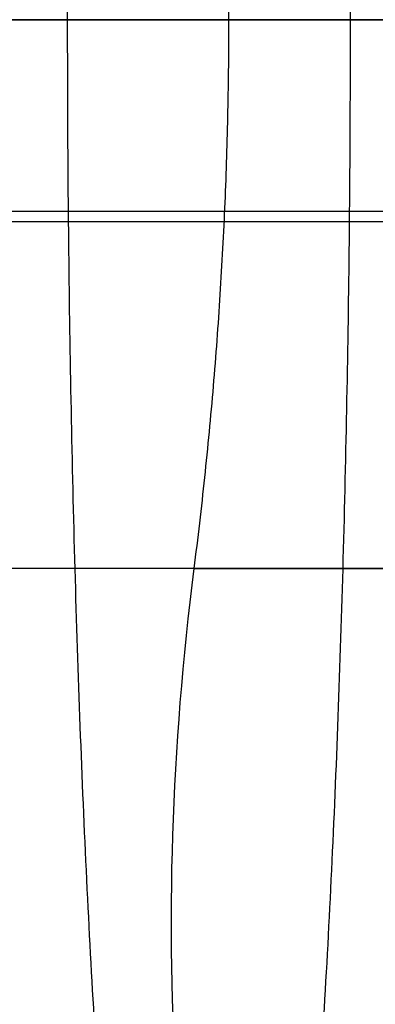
# Model space of a CAD drawing. Header units: millimetres. Extents: x -3796 to -2903, y 325 to 354.
# Tile 603 of 656: x -2973.753 to -2973.462, y 338.925 to 339.733. Entities that reach past the tile are written whole.
import ezdxf

# ---------------------------------------------------------------- set-up
doc = ezdxf.new("R2010")
doc.units = ezdxf.units.MM
doc.layers.add('CABLE', color=7, linetype='Continuous')
doc.layers.add('METAL NEGRO', color=7, linetype='Continuous')

msp = doc.modelspace()

# ---------------------------------------------------------------- linework, layer by layer
at = {"layer": 'CABLE'}
for points, weights, knots in [([(-2973.713843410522, 339.7329155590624, 1877.999317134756), (-2973.71384341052, 341.1329155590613, 1877.999317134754), (-2973.598026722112, 341.1329155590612, 1876.604115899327), (-2973.48221003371, 341.1329155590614, 1875.208914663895), (-2973.482210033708, 339.7329155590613, 1875.208914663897)], [0.999999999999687, 0.7071067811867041, 1, 0.707106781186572, 0.9999999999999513], [4.398229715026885, 4.398229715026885, 4.398229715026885, 6.59734457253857, 6.59734457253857, 8.796459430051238, 8.796459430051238, 8.796459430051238]), ([(-2973.482210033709, 339.7329155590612, 1875.208914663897), (-2973.48221003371, 338.3329155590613, 1875.208914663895), (-2973.598026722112, 338.3329155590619, 1876.604115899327), (-2973.71384341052, 338.3329155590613, 1877.999317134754), (-2973.71384341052, 339.7329155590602, 1877.999317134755)], [0.9999999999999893, 0.7071067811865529, 1, 0.7071067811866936, 0.9999999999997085], [3.893269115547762e-14, 3.893269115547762e-14, 3.893269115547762e-14, 2.19911485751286, 2.19911485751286, 4.398229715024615, 4.398229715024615, 4.398229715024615])]:
    msp.add_rational_spline(points, weights, degree=2, knots=knots, dxfattribs=at)
for points, knots in [([(-2943.79888206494, 339.732915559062, 2947.25792450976), (-2943.88355925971, 339.732915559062, 2939.36963142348), (-2943.97187105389, 339.732915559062, 2931.48147927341), (-2944.06357292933, 339.732915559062, 2923.59330831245), (-2944.15853763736, 339.732915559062, 2915.42446935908), (-2944.25713796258, 339.732915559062, 2907.25561023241), (-2944.35913187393, 339.732915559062, 2899.08675629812), (-2944.46201939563, 339.732915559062, 2890.84633169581), (-2944.56836022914, 339.732915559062, 2882.60591237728), (-2944.67792559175, 339.732915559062, 2874.36599132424), (-2944.78831982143, 339.732915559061, 2866.06373488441), (-2944.90198755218, 339.732915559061, 2857.7619842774), (-2945.01874410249, 339.732915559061, 2849.4594722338), (-2945.13624746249, 339.732915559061, 2841.10385484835), (-2945.25687928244, 339.732915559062, 2832.74746625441), (-2945.38043000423, 339.732915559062, 2824.39195815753), (-2945.50462945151, 339.732915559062, 2815.99257794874), (-2945.63177853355, 339.732915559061, 2807.59408750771), (-2945.7617268, 339.732915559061, 2799.1951465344), (-2945.8922109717, 339.732915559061, 2790.76156841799), (-2946.02551746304, 339.732915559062, 2782.32753604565), (-2946.16147976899, 339.732915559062, 2773.89375179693), (-2946.29785162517, 339.732915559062, 2765.43456301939), (-2946.43689531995, 339.732915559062, 2756.97562386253), (-2946.57847224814, 339.732915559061, 2748.51665246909), (-2946.72031981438, 339.732915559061, 2740.04151092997), (-2946.86471030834, 339.732915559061, 2731.56633703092), (-2947.01150581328, 339.732915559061, 2723.09150451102), (-2947.15842145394, 339.732915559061, 2714.60973628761), (-2947.30774604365, 339.732915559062, 2706.12831000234), (-2947.45938179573, 339.732915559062, 2697.64598485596), (-2947.6109764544, 339.732915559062, 2689.16595842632), (-2947.76488102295, 339.732915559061, 2680.68503362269), (-2947.92094890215, 339.732915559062, 2672.20520048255), (-2948.07680450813, 339.732915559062, 2663.7369010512), (-2948.23481754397, 339.732915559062, 2655.26969031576), (-2948.39490468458, 339.732915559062, 2646.80252972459), (-2948.55459920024, 339.732915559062, 2638.35613543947), (-2948.71635765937, 339.732915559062, 2629.90979105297), (-2948.88010532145, 339.732915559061, 2621.46258925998), (-2949.04327136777, 339.732915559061, 2613.04539110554), (-2949.20841251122, 339.732915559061, 2604.62734162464), (-2949.37540911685, 339.732915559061, 2596.21019451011), (-2949.5416272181, 339.732915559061, 2587.83228643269), (-2949.70968352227, 339.732915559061, 2579.45527232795), (-2949.87952170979, 339.732915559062, 2571.07795985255), (-2950.21606277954, 339.732915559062, 2554.47798464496), (-2950.55960041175, 339.732915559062, 2537.87683788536), (-2950.9095413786, 339.732915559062, 2521.27638488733), (-2951.25383752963, 339.732915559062, 2504.94370991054), (-2951.60433210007, 339.732915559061, 2488.61170649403), (-2951.96056791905, 339.732915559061, 2472.27975890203), (-2952.30935154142, 339.732915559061, 2456.28946388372), (-2952.66363871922, 339.732915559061, 2440.29922237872), (-2953.02302623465, 339.732915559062, 2424.30896610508), (-2953.71212217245, 339.732915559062, 2393.64896772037), (-2954.419969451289, 339.732915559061, 2362.98891503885), (-2955.14390503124, 339.732915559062, 2332.32991062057), (-2955.486793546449, 339.732915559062, 2317.80842446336), (-2955.83329130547, 339.732915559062, 2303.28717347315), (-2956.183124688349, 339.732915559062, 2288.76575811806), (-2956.517607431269, 339.732915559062, 2274.8815404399), (-2956.85513948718, 339.732915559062, 2260.997172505), (-2957.19543627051, 339.732915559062, 2247.11300687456), (-2957.51830446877, 339.732915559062, 2233.93993042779), (-2957.84366145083, 339.732915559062, 2220.76703609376), (-2958.171221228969, 339.732915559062, 2207.59436573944), (-2958.32779622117, 339.7329155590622, 2201.29777227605), (-2958.48487452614, 339.732915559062, 2195.00122998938), (-2958.642418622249, 339.732915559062, 2188.70466046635), (-2958.79482158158, 339.732915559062, 2182.6135669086), (-2958.94766042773, 339.732915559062, 2176.52244786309), (-2959.10089595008, 339.732915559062, 2170.4312424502), (-2959.248729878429, 339.732915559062, 2164.5547536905), (-2959.396933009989, 339.732915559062, 2158.67818454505), (-2959.54545730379, 339.732915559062, 2152.80173267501), (-2959.68832132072, 339.732915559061, 2147.14923302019), (-2959.83148248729, 339.732915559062, 2141.49684187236), (-2959.974899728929, 339.732915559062, 2135.84399166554), (-2960.11384000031, 339.732915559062, 2130.3676031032), (-2960.253020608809, 339.732915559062, 2124.89078369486), (-2960.392369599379, 339.732915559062, 2119.41510830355), (-2960.528315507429, 339.732915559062, 2114.0731559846), (-2960.66442167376, 339.732915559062, 2108.73229248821), (-2960.800778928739, 339.732915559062, 2103.39038312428), (-2960.93083061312, 339.732915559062, 2098.29549975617), (-2961.061110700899, 339.732915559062, 2093.19966501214), (-2961.19161142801, 339.732915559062, 2088.10425869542), (-2961.31593656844, 339.732915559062, 2083.24997841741), (-2961.44046196, 339.732915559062, 2078.39608697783), (-2961.565228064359, 339.732915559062, 2073.54224950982), (-2961.6839489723, 339.732915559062, 2068.92359130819), (-2961.802887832, 339.732915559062, 2064.30498197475), (-2961.92208890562, 339.732915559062, 2059.68599698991), (-2962.03537324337, 339.732915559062, 2055.29628270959), (-2962.148894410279, 339.7329155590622, 2050.90622914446), (-2962.262668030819, 339.7329155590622, 2046.516605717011), (-2962.37065293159, 339.7329155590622, 2042.350323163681), (-2962.47886525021, 339.732915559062, 2038.18442809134), (-2962.587359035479, 339.732915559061, 2034.01829318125), (-2962.690191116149, 339.732915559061, 2030.06956634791), (-2962.79327605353, 339.732915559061, 2026.12062405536), (-2962.89664630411, 339.732915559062, 2022.17176914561), (-2962.99448032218, 339.732915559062, 2018.43440428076), (-2963.09256991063, 339.732915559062, 2014.69711768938), (-2963.190958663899, 339.732915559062, 2010.95988546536), (-2963.28393577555, 339.732915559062, 2007.42821089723), (-2963.37718004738, 339.732915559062, 2003.89658488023), (-2963.47074067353, 339.732915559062, 2000.36488581), (-2963.559012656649, 339.732915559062, 1997.03282088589), (-2963.647566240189, 339.732915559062, 1993.700690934), (-2963.73645061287, 339.732915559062, 1990.36849843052), (-2963.82016770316, 339.732915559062, 1987.23002254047), (-2963.904178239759, 339.732915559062, 1984.09149116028), (-2963.988531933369, 339.732915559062, 1980.95301738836), (-2964.06783830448, 339.732915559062, 1978.00233491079), (-2964.14744799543, 339.732915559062, 1975.05170335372), (-2964.22742188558, 339.732915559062, 1972.10096479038), (-2964.30246656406, 339.732915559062, 1969.33209577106), (-2964.37783193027, 339.732915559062, 1966.56313252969), (-2964.45358001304, 339.732915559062, 1963.79403819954), (-2964.52451478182, 339.732915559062, 1961.20090238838), (-2964.59578517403, 339.732915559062, 1958.60765161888), (-2964.66744464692, 339.732915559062, 1956.01472380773), (-2964.734405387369, 339.732915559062, 1953.5918150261), (-2964.801705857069, 339.732915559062, 1951.16918823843), (-2964.869421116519, 339.732915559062, 1948.74668070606), (-2964.932550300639, 339.732915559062, 1946.48823962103), (-2964.99603999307, 339.732915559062, 1944.22990218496), (-2965.05997358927, 339.732915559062, 1941.97141885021), (-2965.11943038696, 339.732915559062, 1939.87108045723), (-2965.17927109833, 339.732915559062, 1937.77061588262), (-2965.23959440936, 339.732915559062, 1935.6694970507), (-2965.295545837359, 339.732915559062, 1933.72065510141), (-2965.351912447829, 339.732915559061, 1931.77125029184), (-2965.40873676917, 339.732915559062, 1929.82291150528), (-2965.461293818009, 339.732915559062, 1928.02088493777), (-2965.51424241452, 339.732915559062, 1926.21977029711), (-2965.567720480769, 339.732915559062, 1924.41818584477), (-2965.617032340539, 339.732915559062, 1922.75695375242), (-2965.66679438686, 339.732915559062, 1921.09532219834), (-2965.717110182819, 339.732915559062, 1919.43343594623), (-2965.76335438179, 339.732915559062, 1917.90603094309), (-2965.810066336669, 339.732915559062, 1916.37841079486), (-2965.857346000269, 339.732915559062, 1914.85111583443), (-2965.900646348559, 339.732915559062, 1913.45236637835), (-2965.94442286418, 339.732915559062, 1912.05388967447), (-2965.988830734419, 339.732915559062, 1910.65485517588), (-2966.02934565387, 339.732915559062, 1909.37846498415), (-2966.07038608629, 339.732915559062, 1908.10161050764), (-2966.112047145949, 339.732915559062, 1906.82568889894), (-2966.14989859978, 339.732915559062, 1905.66644119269), (-2966.18826236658, 339.732915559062, 1904.50796354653), (-2966.22736633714, 339.732915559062, 1903.3481176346), (-2966.26273452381, 339.732915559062, 1902.29907718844), (-2966.298708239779, 339.7329155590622, 1901.248917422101), (-2966.33539253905, 339.7329155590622, 1900.199647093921), (-2966.36840936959, 339.7329155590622, 1899.255276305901), (-2966.40200180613, 339.732915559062, 1898.31162600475), (-2966.43639127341, 339.732915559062, 1897.36780759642), (-2966.467176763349, 339.732915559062, 1896.52290029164), (-2966.498600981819, 339.732915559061, 1895.67785826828), (-2966.530890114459, 339.732915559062, 1894.83240075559), (-2966.55962576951, 339.732915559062, 1894.07998737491), (-2966.5890464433, 339.732915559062, 1893.32724492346), (-2966.61938986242, 339.732915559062, 1892.57430301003), (-2966.646220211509, 339.732915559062, 1891.90853445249), (-2966.67377200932, 339.732915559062, 1891.24260994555), (-2966.70228288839, 339.732915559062, 1890.57722740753), (-2966.727314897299, 339.732915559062, 1889.99303420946), (-2966.75308621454, 339.732915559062, 1889.40925878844), (-2966.77998289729, 339.732915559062, 1888.82413302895), (-2966.80341479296, 339.732915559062, 1888.31438222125), (-2966.82770079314, 339.732915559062, 1887.80360656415), (-2966.85312774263, 339.732915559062, 1887.29323698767), (-2966.864523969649, 339.732915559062, 1887.06449198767), (-2966.87614938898, 339.732915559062, 1886.83582856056), (-2966.88805013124, 339.732915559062, 1886.60730596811), (-2966.89908545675, 339.732915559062, 1886.39540143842), (-2966.910357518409, 339.732915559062, 1886.18361800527), (-2966.92196734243, 339.732915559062, 1885.97105797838), (-2966.932707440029, 339.732915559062, 1885.77442145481), (-2966.943736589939, 339.732915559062, 1885.57712033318), (-2966.955042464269, 339.732915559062, 1885.3803631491), (-2966.96547569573, 339.732915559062, 1885.19879265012), (-2966.9761445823, 339.732915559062, 1885.01768536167), (-2966.987159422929, 339.732915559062, 1884.83613410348), (-2966.997298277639, 339.732915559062, 1884.66902121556), (-2967.00773024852, 339.732915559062, 1884.5015321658), (-2967.01850140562, 339.732915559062, 1884.33396982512), (-2967.028390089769, 339.732915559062, 1884.18013574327), (-2967.03856465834, 339.732915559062, 1884.02623988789), (-2967.049113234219, 339.732915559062, 1883.87196794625), (-2967.05877182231, 339.732915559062, 1883.73071199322), (-2967.068743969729, 339.732915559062, 1883.58914073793), (-2967.0791154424, 339.732915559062, 1883.44712912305), (-2967.088586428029, 339.732915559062, 1883.31744744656), (-2967.09839040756, 339.732915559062, 1883.18739855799), (-2967.108559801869, 339.732915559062, 1883.05755344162), (-2967.11782159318, 339.732915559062, 1882.9392968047), (-2967.12738648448, 339.732915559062, 1882.82120919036), (-2967.13737673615, 339.732915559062, 1882.70274431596), (-2967.14645198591, 339.732915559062, 1882.59512957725), (-2967.15587824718, 339.732915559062, 1882.48720351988), (-2967.1657762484, 339.732915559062, 1882.37865034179), (-2967.1747461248, 339.732915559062, 1882.28027607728), (-2967.18410341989, 339.732915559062, 1882.18138678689), (-2967.19392151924, 339.732915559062, 1882.08220500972), (-2967.20280021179, 339.732915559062, 1881.99251305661), (-2967.21205574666, 339.732915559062, 1881.90258190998), (-2967.22184894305, 339.732915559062, 1881.81183043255), (-2967.230690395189, 339.732915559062, 1881.72989856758), (-2967.239970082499, 339.732915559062, 1881.64729807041), (-2967.24978599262, 339.732915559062, 1881.56418263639), (-2967.25863904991, 339.732915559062, 1881.48922008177), (-2967.267928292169, 339.732915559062, 1881.41383865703), (-2967.27766501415, 339.732915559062, 1881.33862516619), (-2967.28644597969, 339.732915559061, 1881.27079463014), (-2967.2955908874, 339.732915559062, 1881.20310067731), (-2967.305477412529, 339.732915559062, 1881.13366260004), (-2967.31440407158, 339.732915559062, 1881.07096614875), (-2967.323935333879, 339.732915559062, 1881.00684780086), (-2967.33395275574, 339.732915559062, 1880.94281054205), (-2967.35127754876, 339.732915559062, 1880.83206026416), (-2967.370056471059, 339.732915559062, 1880.72155252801), (-2967.39121199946, 339.732915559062, 1880.60896650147), (-2967.40045285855, 339.732915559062, 1880.55978826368), (-2967.410147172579, 339.732915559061, 1880.51021348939), (-2967.420329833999, 339.732915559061, 1880.46033962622), (-2967.429762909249, 339.732915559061, 1880.41413717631), (-2967.439615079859, 339.732915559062, 1880.367678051), (-2967.44976825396, 339.732915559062, 1880.32150801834), (-2967.45930121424, 339.732915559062, 1880.27815831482), (-2967.469099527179, 339.732915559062, 1880.23506346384), (-2967.47898249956, 339.732915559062, 1880.19279601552), (-2967.48841477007, 339.732915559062, 1880.15245612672), (-2967.4979241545, 339.732915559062, 1880.11286989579), (-2967.507339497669, 339.732915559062, 1880.07435096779), (-2967.516494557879, 339.732915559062, 1880.03689687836), (-2967.52556070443, 339.732915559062, 1880.00045189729), (-2967.53475406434, 339.732915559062, 1879.96391063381), (-2967.54380578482, 339.732915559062, 1879.92793235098), (-2967.552980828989, 339.732915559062, 1879.89186072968), (-2967.56229653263, 339.732915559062, 1879.85570874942), (-2967.580527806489, 339.732915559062, 1879.78495760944), (-2967.599297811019, 339.732915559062, 1879.71389869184), (-2967.618845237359, 339.732915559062, 1879.64207830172), (-2967.63783655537, 339.732915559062, 1879.57230114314), (-2967.65756169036, 339.732915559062, 1879.50180522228), (-2967.677984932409, 339.732915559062, 1879.4311738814), (-2967.69783219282, 339.732915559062, 1879.36253450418), (-2967.71833873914, 339.732915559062, 1879.29376723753), (-2967.739738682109, 339.732915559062, 1879.22450094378), (-2967.76054354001, 339.732915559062, 1879.1571607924), (-2967.78219279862, 339.732915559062, 1879.0893489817), (-2967.804974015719, 339.732915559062, 1879.02070132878), (-2967.827134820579, 339.732915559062, 1878.95392319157), (-2967.85036676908, 339.732915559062, 1878.88635411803), (-2967.87472309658, 339.732915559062, 1878.81836027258), (-2967.898435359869, 339.732915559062, 1878.75216441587), (-2967.92321332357, 339.732915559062, 1878.68556595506), (-2967.949257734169, 339.732915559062, 1878.61853695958), (-2967.97464065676, 339.732915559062, 1878.55321039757), (-2968.00122651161, 339.732915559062, 1878.487474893), (-2968.02896102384, 339.732915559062, 1878.42183738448), (-2968.05602830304, 339.732915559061, 1878.357778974), (-2968.084189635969, 339.732915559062, 1878.29381390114), (-2968.11432414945, 339.732915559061, 1878.22853919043), (-2968.143784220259, 339.732915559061, 1878.16472539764), (-2968.17513013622, 339.732915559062, 1878.09965993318), (-2968.207723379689, 339.732915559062, 1878.03515976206), (-2968.239653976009, 339.732915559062, 1877.97197093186), (-2968.27278169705, 339.732915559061, 1877.90932464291), (-2968.30783763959, 339.732915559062, 1877.84620136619), (-2968.342266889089, 339.732915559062, 1877.78420654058), (-2968.37855603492, 339.732915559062, 1877.72175162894), (-2968.416439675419, 339.732915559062, 1877.65974374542), (-2968.453755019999, 339.732915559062, 1877.59866604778), (-2968.492617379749, 339.732915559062, 1877.53802206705), (-2968.53320163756, 339.732915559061, 1877.47776068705), (-2968.57331099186, 339.732915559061, 1877.41820446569), (-2968.61510218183, 339.732915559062, 1877.35902194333), (-2968.659285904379, 339.732915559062, 1877.29967002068), (-2968.703116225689, 339.732915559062, 1877.24079282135), (-2968.74930095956, 339.732915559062, 1877.18174892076), (-2968.79653692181, 339.732915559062, 1877.12439165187), (-2968.843586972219, 339.732915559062, 1877.06726013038), (-2968.89167999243, 339.732915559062, 1877.01180199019), (-2968.941600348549, 339.732915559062, 1876.95713967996), (-2968.99154149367, 339.732915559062, 1876.90245460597), (-2969.04331149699, 339.732915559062, 1876.84856602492), (-2969.0964991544, 339.732915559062, 1876.79603633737), (-2969.14995091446, 339.732915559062, 1876.74324581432), (-2969.20483444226, 339.732915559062, 1876.69182771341), (-2969.261124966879, 339.7329155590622, 1876.641823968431), (-2969.317955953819, 339.7329155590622, 1876.591340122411), (-2969.37622108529, 339.7329155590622, 1876.542297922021), (-2969.43502430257, 339.7329155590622, 1876.495330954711), (-2969.49466284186, 339.732915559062, 1876.44769680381), (-2969.554854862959, 339.732915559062, 1876.40219726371), (-2969.616156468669, 339.732915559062, 1876.35825593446), (-2969.678602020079, 339.732915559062, 1876.31349461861), (-2969.74219895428, 339.732915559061, 1876.27035021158), (-2969.8064172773, 339.732915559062, 1876.22908727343), (-2969.87210381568, 339.732915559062, 1876.18688094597), (-2969.938440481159, 339.732915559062, 1876.14664310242), (-2970.00474538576, 339.7329155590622, 1876.108538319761), (-2970.07282233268, 339.7329155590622, 1876.069415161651), (-2970.14086579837, 339.732915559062, 1876.03254060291), (-2970.208952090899, 339.732915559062, 1875.99757889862), (-2970.2790937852, 339.732915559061, 1875.96156176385), (-2970.34928093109, 339.732915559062, 1875.92757471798), (-2970.420054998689, 339.732915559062, 1875.89519799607), (-2970.49317983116, 339.732915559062, 1875.86174587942), (-2970.566931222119, 339.732915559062, 1875.83001283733), (-2970.63907727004, 339.732915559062, 1875.8006332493), (-2970.713805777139, 339.732915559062, 1875.77020202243), (-2970.786811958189, 339.732915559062, 1875.74229574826), (-2970.860204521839, 339.732915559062, 1875.71577223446), (-2970.936381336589, 339.732915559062, 1875.68824251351), (-2971.01297440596, 339.732915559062, 1875.6622024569), (-2971.08984386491, 339.732915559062, 1875.63760956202), (-2971.169762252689, 339.732915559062, 1875.61204122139), (-2971.24997939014, 339.732915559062, 1875.58803711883), (-2971.32815586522, 339.732915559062, 1875.56597151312), (-2971.40953844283, 339.732915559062, 1875.54300097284), (-2971.48870954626, 339.732915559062, 1875.52213118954), (-2971.568327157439, 339.732915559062, 1875.50239086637), (-2971.651290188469, 339.732915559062, 1875.48182108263), (-2971.73473803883, 339.7329155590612, 1875.462477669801), (-2971.81764589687, 339.732915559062, 1875.44446775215), (-2971.9040962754, 339.732915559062, 1875.42568829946), (-2971.98995952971, 339.732915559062, 1875.40835873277), (-2972.0749534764, 339.732915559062, 1875.39229759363), (-2972.16361764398, 339.732915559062, 1875.37554290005), (-2972.25133580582, 339.732915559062, 1875.36016854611), (-2972.338933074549, 339.732915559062, 1875.34585315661), (-2972.43033373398, 339.732915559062, 1875.33091620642), (-2972.521602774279, 339.732915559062, 1875.31713217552), (-2972.61212828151, 339.732915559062, 1875.30443309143), (-2972.70658938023, 339.732915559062, 1875.29118191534), (-2972.800240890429, 339.732915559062, 1875.27911207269), (-2972.89313498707, 339.732915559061, 1875.26803154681), (-2972.99005898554, 339.732915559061, 1875.25647032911), (-2973.08615842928, 339.732915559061, 1875.24598612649), (-2973.18220379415, 339.732915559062, 1875.23635504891), (-2973.28239515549, 339.732915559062, 1875.22630822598), (-2973.38252766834, 339.732915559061, 1875.21718977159), (-2973.48221003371, 339.732915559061, 1875.2089146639), (-2973.58616428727, 339.732915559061, 1875.20028492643), (-2973.689628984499, 339.732915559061, 1875.19257236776), (-2973.79235580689, 339.732915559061, 1875.18565330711), (-2973.89944500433, 339.732915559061, 1875.17844042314), (-2974.00573232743, 339.732915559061, 1875.17208986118), (-2974.112084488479, 339.732915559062, 1875.16643774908), (-2974.2229051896, 339.732915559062, 1875.16054815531), (-2974.333796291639, 339.732915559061, 1875.1554169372), (-2974.443949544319, 339.732915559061, 1875.15097541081), (-2974.558676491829, 339.732915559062, 1875.14634946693), (-2974.67260304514, 339.732915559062, 1875.14247167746), (-2974.786412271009, 339.732915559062, 1875.13920953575), (-2974.904886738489, 339.732915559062, 1875.13581367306), (-2975.023234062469, 339.732915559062, 1875.13308496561), (-2975.14151901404, 339.732915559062, 1875.13094108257), (-2975.26458715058, 339.732915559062, 1875.12871050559), (-2975.387587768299, 339.732915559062, 1875.12711300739), (-2975.509542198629, 339.732915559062, 1875.12606323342), (-2975.636358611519, 339.732915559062, 1875.12497160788), (-2975.762043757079, 339.732915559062, 1875.1244722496), (-2975.88939575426, 339.732915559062, 1875.12446838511)], [0, 0, 0, 0, 23.66609801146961, 23.66609801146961, 23.66609801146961, 48.17443375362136, 48.17443375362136, 48.17443375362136, 72.89725554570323, 72.89725554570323, 72.89725554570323, 97.80610760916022, 97.80610760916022, 97.80610760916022, 122.8762319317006, 122.8762319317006, 122.8762319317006, 148.0759294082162, 148.0759294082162, 148.0759294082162, 173.3804828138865, 173.3804828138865, 173.3804828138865, 198.7610086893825, 198.7610086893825, 198.7610086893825, 224.1898447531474, 224.1898447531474, 224.1898447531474, 249.6393063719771, 249.6393063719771, 249.6393063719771, 275.0842780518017, 275.0842780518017, 275.0842780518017, 300.4913704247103, 300.4913704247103, 300.4913704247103, 325.8359561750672, 325.8359561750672, 325.8359561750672, 351.0932083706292, 351.0932083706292, 351.0932083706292, 376.2304987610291, 376.2304987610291, 376.2304987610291, 426.0427269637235, 426.0427269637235, 426.0427269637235, 475.0506266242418, 475.0506266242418, 475.0506266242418, 523.0331854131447, 523.0331854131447, 523.0331854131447, 615.0366994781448, 615.0366994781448, 615.0366994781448, 658.6132463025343, 658.6132463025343, 658.6132463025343, 700.2782977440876, 700.2782977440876, 700.2782977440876, 739.8089843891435, 739.8089843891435, 739.8089843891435, 758.7045657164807, 758.7045657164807, 758.7045657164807, 776.983734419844, 776.983734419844, 776.983734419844, 794.6188485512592, 794.6188485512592, 794.6188485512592, 811.5820263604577, 811.5820263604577, 811.5820263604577, 828.0162129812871, 828.0162129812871, 828.0162129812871, 844.0461417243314, 844.0461417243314, 844.0461417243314, 859.3372617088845, 859.3372617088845, 859.3372617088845, 873.9040630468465, 873.9040630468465, 873.9040630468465, 887.764910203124, 887.764910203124, 887.764910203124, 900.9387046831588, 900.9387046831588, 900.9387046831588, 913.441234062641, 913.441234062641, 913.441234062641, 925.2917948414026, 925.2917948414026, 925.2917948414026, 936.507540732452, 936.507540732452, 936.507540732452, 947.1062338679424, 947.1062338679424, 947.1062338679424, 957.1061520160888, 957.1061520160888, 957.1061520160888, 966.5250069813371, 966.5250069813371, 966.5250069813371, 975.3802824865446, 975.3802824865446, 975.3802824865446, 983.6902871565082, 983.6902871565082, 983.6902871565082, 991.4725407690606, 991.4725407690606, 991.4725407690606, 998.743389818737, 998.743389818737, 998.743389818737, 1005.521330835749, 1005.521330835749, 1005.521330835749, 1011.825812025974, 1011.825812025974, 1011.825812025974, 1017.674843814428, 1017.674843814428, 1017.674843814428, 1023.081907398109, 1023.081907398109, 1023.081907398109, 1028.068895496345, 1028.068895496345, 1028.068895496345, 1032.653361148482, 1032.653361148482, 1032.653361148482, 1036.851681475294, 1036.851681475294, 1036.851681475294, 1040.682829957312, 1040.682829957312, 1040.682829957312, 1044.162313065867, 1044.162313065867, 1044.162313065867, 1047.312636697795, 1047.312636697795, 1047.312636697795, 1050.146277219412, 1050.146277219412, 1050.146277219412, 1052.683445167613, 1052.683445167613, 1052.683445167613, 1054.943277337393, 1054.943277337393, 1054.943277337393, 1056.942073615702, 1056.942073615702, 1056.942073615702, 1058.696890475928, 1058.696890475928, 1058.696890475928, 1060.229534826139, 1060.229534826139, 1060.229534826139, 1060.916354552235, 1060.916354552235, 1060.916354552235, 1061.553506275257, 1061.553506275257, 1061.553506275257, 1062.145126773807, 1062.145126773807, 1062.145126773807, 1062.690303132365, 1062.690303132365, 1062.690303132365, 1063.193445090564, 1063.193445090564, 1063.193445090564, 1063.656460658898, 1063.656460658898, 1063.656460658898, 1064.082358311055, 1064.082358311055, 1064.082358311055, 1064.473046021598, 1064.473046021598, 1064.473046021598, 1064.829024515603, 1064.829024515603, 1064.829024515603, 1065.154361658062, 1065.154361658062, 1065.154361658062, 1065.452141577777, 1065.452141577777, 1065.452141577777, 1065.723956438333, 1065.723956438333, 1065.723956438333, 1065.973177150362, 1065.973177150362, 1065.973177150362, 1066.200453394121, 1066.200453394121, 1066.200453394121, 1066.407297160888, 1066.407297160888, 1066.407297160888, 1066.600264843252, 1066.600264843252, 1066.600264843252, 1066.939010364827, 1066.939010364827, 1066.939010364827, 1067.090465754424, 1067.090465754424, 1067.090465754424, 1067.23238684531, 1067.23238684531, 1067.23238684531, 1067.364374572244, 1067.364374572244, 1067.364374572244, 1067.486167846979, 1067.486167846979, 1067.486167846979, 1067.599960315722, 1067.599960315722, 1067.599960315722, 1067.711612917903, 1067.711612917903, 1067.711612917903, 1067.932604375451, 1067.932604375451, 1067.932604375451, 1068.15164812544, 1068.15164812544, 1068.15164812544, 1068.367355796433, 1068.367355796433, 1068.367355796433, 1068.581349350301, 1068.581349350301, 1068.581349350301, 1068.79538458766, 1068.79538458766, 1068.79538458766, 1069.00866881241, 1069.00866881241, 1069.00866881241, 1069.220918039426, 1069.220918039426, 1069.220918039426, 1069.432244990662, 1069.432244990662, 1069.432244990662, 1069.647020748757, 1069.647020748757, 1069.647020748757, 1069.86088943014, 1069.86088943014, 1069.86088943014, 1070.076699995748, 1070.076699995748, 1070.076699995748, 1070.292955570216, 1070.292955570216, 1070.292955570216, 1070.511201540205, 1070.511201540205, 1070.511201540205, 1070.733867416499, 1070.733867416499, 1070.733867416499, 1070.955312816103, 1070.955312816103, 1070.955312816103, 1071.178852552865, 1071.178852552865, 1071.178852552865, 1071.404477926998, 1071.404477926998, 1071.404477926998, 1071.63190872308, 1071.63190872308, 1071.63190872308, 1071.85911296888, 1071.85911296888, 1071.85911296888, 1072.089126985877, 1072.089126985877, 1072.089126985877, 1072.321265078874, 1072.321265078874, 1072.321265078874, 1072.553713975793, 1072.553713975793, 1072.553713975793, 1072.788373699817, 1072.788373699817, 1072.788373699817, 1073.026974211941, 1073.026974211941, 1073.026974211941, 1073.263857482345, 1073.263857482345, 1073.263857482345, 1073.506462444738, 1073.506462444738, 1073.506462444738, 1073.755333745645, 1073.755333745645, 1073.755333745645, 1074.003799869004, 1074.003799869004, 1074.003799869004, 1074.259776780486, 1074.259776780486, 1074.259776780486, 1074.522336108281, 1074.522336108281, 1074.522336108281, 1074.790384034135, 1074.790384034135, 1074.790384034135, 1075.066713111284, 1075.066713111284, 1075.066713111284, 1075.350077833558, 1075.350077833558, 1075.350077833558, 1075.640885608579, 1075.640885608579, 1075.640885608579, 1075.942151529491, 1075.942151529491, 1075.942151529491, 1076.253174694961, 1076.253174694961, 1076.253174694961, 1076.573485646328, 1076.573485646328, 1076.573485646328, 1076.905715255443, 1076.905715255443, 1076.905715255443, 1077.248383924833, 1077.248383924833, 1077.248383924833, 1077.603590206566, 1077.603590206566, 1077.603590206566, 1077.971648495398, 1077.971648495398, 1077.971648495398, 1078.351507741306, 1078.351507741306, 1078.351507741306, 1078.351507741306]), ([(-2975.88939575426, 339.732915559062, 1877.92446838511), (-2975.76957753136, 339.732915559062, 1877.92447190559), (-2975.65181957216, 339.732915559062, 1877.92494218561), (-2975.533600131, 339.732915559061, 1877.92595987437), (-2975.41991307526, 339.732915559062, 1877.92693854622), (-2975.30579924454, 339.732915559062, 1877.9284234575), (-2975.19228233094, 339.732915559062, 1877.93048088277), (-2975.08317738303, 339.732915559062, 1877.93245834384), (-2974.97462385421, 339.732915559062, 1877.93496468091), (-2974.866663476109, 339.732915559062, 1877.93805926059), (-2974.76295431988, 339.732915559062, 1877.94103198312), (-2974.65979252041, 339.732915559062, 1877.94454753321), (-2974.55669410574, 339.732915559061, 1877.94870459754), (-2974.457705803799, 339.732915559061, 1877.9526959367), (-2974.35877593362, 339.732915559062, 1877.95727866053), (-2974.26075928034, 339.732915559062, 1877.96248780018), (-2974.166694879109, 339.732915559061, 1877.96748689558), (-2974.073471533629, 339.732915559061, 1877.97306290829), (-2973.98047138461, 339.732915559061, 1877.97932696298), (-2973.891259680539, 339.732915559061, 1877.98533584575), (-2973.80225335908, 339.732915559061, 1877.99197785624), (-2973.71384341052, 339.732915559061, 1877.99931713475), (-2973.62906657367, 339.732915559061, 1878.00635481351), (-2973.54483810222, 339.732915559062, 1878.01403363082), (-2973.46163874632, 339.732915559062, 1878.02237662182), (-2973.3818822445, 339.732915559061, 1878.03037437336), (-2973.30307144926, 339.732915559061, 1878.03898246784), (-2973.224744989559, 339.732915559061, 1878.04832556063), (-2973.14967518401, 339.732915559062, 1878.05728018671), (-2973.07505027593, 339.732915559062, 1878.06690996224), (-2973.00104633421, 339.732915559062, 1878.07729129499), (-2972.93012566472, 339.732915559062, 1878.08724010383), (-2972.85977529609, 339.732915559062, 1878.09787914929), (-2972.790644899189, 339.732915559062, 1878.10917663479), (-2972.724391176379, 339.732915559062, 1878.12000400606), (-2972.65925800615, 339.732915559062, 1878.13143615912), (-2972.59481537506, 339.732915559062, 1878.1436142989), (-2972.5330403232, 339.732915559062, 1878.15528832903), (-2972.471899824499, 339.732915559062, 1878.16764786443), (-2972.411824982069, 339.732915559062, 1878.18069701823), (-2972.35421185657, 339.7329155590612, 1878.193211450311), (-2972.297578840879, 339.732915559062, 1878.20636014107), (-2972.24270832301, 339.732915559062, 1878.21996543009), (-2972.190050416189, 339.732915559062, 1878.23302209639), (-2972.139015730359, 339.732915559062, 1878.24649927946), (-2972.08809331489, 339.732915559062, 1878.26087289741), (-2972.03917701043, 339.732915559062, 1878.27468026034), (-2971.99036430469, 339.732915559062, 1878.28931481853), (-2971.943288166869, 339.732915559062, 1878.30437410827), (-2971.898008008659, 339.732915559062, 1878.31885887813), (-2971.854334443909, 339.732915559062, 1878.33373659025), (-2971.812295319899, 339.732915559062, 1878.34893091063), (-2971.771792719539, 339.732915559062, 1878.36356988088), (-2971.732807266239, 339.732915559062, 1878.37850273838), (-2971.69432461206, 339.732915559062, 1878.39417343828), (-2971.65717183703, 339.732915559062, 1878.40930259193), (-2971.62048771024, 339.732915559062, 1878.4251194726), (-2971.585423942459, 339.732915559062, 1878.44115886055), (-2971.55148737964, 339.732915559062, 1878.45668262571), (-2971.519068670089, 339.732915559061, 1878.47241482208), (-2971.48779376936, 339.732915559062, 1878.4884750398), (-2971.457435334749, 339.732915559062, 1878.50406463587), (-2971.42815465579, 339.7329155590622, 1878.519963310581), (-2971.399836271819, 339.7329155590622, 1878.536237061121), (-2971.37225501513, 339.732915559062, 1878.55208720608), (-2971.34558660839, 339.732915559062, 1878.56829315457), (-2971.319951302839, 339.732915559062, 1878.5847643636), (-2971.29488899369, 339.732915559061, 1878.60086741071), (-2971.270814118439, 339.732915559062, 1878.61722399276), (-2971.24771086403, 339.732915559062, 1878.63378464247), (-2971.225030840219, 339.732915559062, 1878.65004191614), (-2971.203287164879, 339.732915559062, 1878.66649584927), (-2971.18207042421, 339.7329155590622, 1878.683441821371), (-2971.16115085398, 339.7329155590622, 1878.700150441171), (-2971.140743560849, 339.7329155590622, 1878.717337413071), (-2971.12095564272, 339.7329155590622, 1878.734915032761), (-2971.10135590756, 339.732915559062, 1878.75232548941), (-2971.082363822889, 339.732915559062, 1878.77011919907), (-2971.06378737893, 339.732915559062, 1878.78846623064), (-2971.045302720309, 339.732915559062, 1878.80672261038), (-2971.027229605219, 339.732915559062, 1878.82552685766), (-2971.009559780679, 339.732915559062, 1878.84487478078), (-2970.99189731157, 339.732915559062, 1878.86421464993), (-2970.97463779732, 339.732915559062, 1878.88409774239), (-2970.95736740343, 339.732915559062, 1878.90506903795), (-2970.94002876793, 339.732915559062, 1878.92612319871), (-2970.92267916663, 339.732915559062, 1878.94827417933), (-2970.905737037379, 339.732915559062, 1878.97103374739), (-2970.88865830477, 339.732915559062, 1878.99397682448), (-2970.87199364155, 339.732915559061, 1879.01753834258), (-2970.85547359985, 339.732915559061, 1879.04206668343), (-2970.83875795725, 339.732915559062, 1879.06688544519), (-2970.82219038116, 339.732915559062, 1879.09269406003), (-2970.805701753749, 339.732915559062, 1879.11968445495), (-2970.788962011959, 339.732915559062, 1879.14708590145), (-2970.77230364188, 339.732915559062, 1879.17570539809), (-2970.75592452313, 339.732915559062, 1879.20519731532), (-2970.739247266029, 339.732915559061, 1879.23522605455), (-2970.722859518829, 339.732915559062, 1879.26615926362), (-2970.706477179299, 339.732915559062, 1879.2985798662), (-2970.68975486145, 339.732915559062, 1879.33167328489), (-2970.673038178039, 339.732915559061, 1879.36631647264), (-2970.65678304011, 339.732915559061, 1879.40152758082), (-2970.64015576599, 339.732915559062, 1879.43754479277), (-2970.62401141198, 339.732915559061, 1879.47415622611), (-2970.607987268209, 339.732915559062, 1879.51207788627), (-2970.591568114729, 339.732915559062, 1879.55093434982), (-2970.57527517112, 339.732915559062, 1879.59116643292), (-2970.55923808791, 339.732915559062, 1879.63244140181), (-2970.542783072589, 339.732915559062, 1879.6747920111), (-2970.52659742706, 339.732915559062, 1879.7182405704), (-2970.510670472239, 339.732915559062, 1879.76270215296), (-2970.494310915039, 339.732915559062, 1879.8083713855), (-2970.47822429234, 339.732915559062, 1879.85510941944), (-2970.462487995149, 339.732915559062, 1879.90252859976), (-2970.446311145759, 339.732915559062, 1879.9512753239), (-2970.430504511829, 339.732915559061, 1880.00074186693), (-2970.414967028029, 339.732915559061, 1880.05103185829), (-2970.398985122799, 339.732915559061, 1880.10276030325), (-2970.38328798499, 339.732915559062, 1880.15535997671), (-2970.367775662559, 339.732915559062, 1880.20900796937), (-2970.35181316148, 339.732915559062, 1880.26421286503), (-2970.336046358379, 339.732915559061, 1880.32052780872), (-2970.32058762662, 339.732915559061, 1880.37732520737), (-2970.304676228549, 339.732915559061, 1880.4357857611), (-2970.28909120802, 339.732915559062, 1880.49475743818), (-2970.27368209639, 339.732915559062, 1880.55455440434), (-2970.265808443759, 339.732915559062, 1880.58510908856), (-2970.257980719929, 339.732915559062, 1880.61587925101), (-2970.250235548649, 339.732915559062, 1880.64666983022), (-2970.24236918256, 339.732915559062, 1880.67794221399), (-2970.23458797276, 339.732915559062, 1880.70923565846), (-2970.22719463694, 339.732915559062, 1880.73947386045), (-2970.219591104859, 339.732915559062, 1880.7705717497), (-2970.212397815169, 339.732915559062, 1880.80055354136), (-2970.205452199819, 339.732915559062, 1880.83026189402), (-2970.19817470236, 339.732915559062, 1880.86138979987), (-2970.191169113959, 339.732915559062, 1880.89221751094), (-2970.184426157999, 339.732915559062, 1880.92287836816), (-2970.17724450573, 339.732915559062, 1880.95553401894), (-2970.170360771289, 339.732915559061, 1880.98800039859), (-2970.16373107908, 339.732915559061, 1881.0204731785), (-2970.156574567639, 339.732915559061, 1881.05552636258), (-2970.1497140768, 339.732915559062, 1881.09058700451), (-2970.14306975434, 339.732915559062, 1881.12594849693), (-2970.127858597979, 339.732915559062, 1881.20690320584), (-2970.11378040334, 339.732915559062, 1881.28943470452), (-2970.100270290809, 339.732915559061, 1881.37580205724), (-2970.09245856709, 339.732915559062, 1881.42574078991), (-2970.084836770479, 339.732915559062, 1881.47696196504), (-2970.077567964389, 339.732915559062, 1881.52801413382), (-2970.069517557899, 339.732915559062, 1881.58455584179), (-2970.06190013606, 339.732915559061, 1881.64089024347), (-2970.054467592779, 339.732915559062, 1881.69830279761), (-2970.04622606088, 339.732915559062, 1881.7619643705), (-2970.03821184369, 339.732915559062, 1881.82695156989), (-2970.030469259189, 339.732915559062, 1881.89251226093), (-2970.021884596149, 339.732915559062, 1881.9652032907), (-2970.01363386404, 339.732915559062, 1882.0385993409), (-2970.00568732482, 339.732915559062, 1882.11223669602), (-2969.99688537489, 339.732915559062, 1882.19380079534), (-2969.98845663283, 339.732915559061, 1882.27566094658), (-2969.98030020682, 339.732915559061, 1882.35805615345), (-2969.97128079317, 339.732915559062, 1882.44916915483), (-2969.96259436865, 339.732915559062, 1882.5409364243), (-2969.95420985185, 339.732915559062, 1882.63289045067), (-2969.94495777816, 339.732915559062, 1882.73435908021), (-2969.93607332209, 339.732915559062, 1882.83605511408), (-2969.92747306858, 339.732915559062, 1882.93803663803), (-2969.918005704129, 339.732915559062, 1883.05030033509), (-2969.90888274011, 339.732915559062, 1883.1629099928), (-2969.90001038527, 339.732915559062, 1883.27619392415), (-2969.890268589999, 339.732915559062, 1883.40057903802), (-2969.88082892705, 339.732915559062, 1883.52577705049), (-2969.87167860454, 339.732915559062, 1883.65106779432), (-2969.86165828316, 339.732915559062, 1883.78827099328), (-2969.85198493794, 339.732915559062, 1883.92558539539), (-2969.842590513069, 339.732915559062, 1884.06297763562), (-2969.832330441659, 339.732915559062, 1884.21302984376), (-2969.822403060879, 339.732915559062, 1884.36317489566), (-2969.81273389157, 339.732915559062, 1884.51359393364), (-2969.80220183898, 339.732915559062, 1884.6774364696), (-2969.791976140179, 339.732915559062, 1884.84160407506), (-2969.782020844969, 339.732915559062, 1885.00569126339), (-2969.77120542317, 339.732915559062, 1885.18395540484), (-2969.7607091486, 339.732915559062, 1885.36212463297), (-2969.75043060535, 339.732915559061, 1885.54100295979), (-2969.739292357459, 339.732915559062, 1885.73484279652), (-2969.728409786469, 339.732915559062, 1885.92951531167), (-2969.71780081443, 339.732915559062, 1886.12375110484), (-2969.706332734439, 339.732915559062, 1886.33371599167), (-2969.6951843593, 339.732915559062, 1886.54317056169), (-2969.68426036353, 339.732915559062, 1886.75293684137), (-2969.672479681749, 339.732915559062, 1886.97915349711), (-2969.66095995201, 339.732915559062, 1887.2057326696), (-2969.64965942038, 339.732915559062, 1887.43255726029), (-2969.624445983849, 339.732915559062, 1887.93864207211), (-2969.60032374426, 339.732915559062, 1888.44594860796), (-2969.577029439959, 339.732915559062, 1888.95270470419), (-2969.550290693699, 339.732915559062, 1889.53439293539), (-2969.524642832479, 339.732915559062, 1890.11535590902), (-2969.49971568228, 339.732915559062, 1890.69710141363), (-2969.471324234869, 339.732915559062, 1891.35969608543), (-2969.443867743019, 339.732915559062, 1892.02330590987), (-2969.417118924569, 339.732915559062, 1892.68705096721), (-2969.38686771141, 339.732915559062, 1893.43770443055), (-2969.3575216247, 339.732915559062, 1894.18853085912), (-2969.328850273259, 339.732915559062, 1894.93926026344), (-2969.296633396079, 339.732915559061, 1895.78282555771), (-2969.265268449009, 339.732915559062, 1896.62626834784), (-2969.234534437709, 339.732915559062, 1897.46976265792), (-2969.20020247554, 339.732915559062, 1898.41200265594), (-2969.16665781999, 339.7329155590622, 1899.354306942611), (-2969.133682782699, 339.7329155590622, 1900.297482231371), (-2969.097044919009, 339.7329155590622, 1901.345424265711), (-2969.06111024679, 339.732915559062, 1902.39444154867), (-2969.025776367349, 339.732915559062, 1903.44246435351), (-2968.98671032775, 339.732915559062, 1904.60118513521), (-2968.948378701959, 339.732915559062, 1905.75869025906), (-2968.91055569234, 339.732915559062, 1906.91706677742), (-2968.86892593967, 339.732915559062, 1908.19202951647), (-2968.82791233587, 339.732915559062, 1909.4680478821), (-2968.78742125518, 339.732915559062, 1910.74368702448), (-2968.74303951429, 339.732915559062, 1912.14189830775), (-2968.699285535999, 339.732915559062, 1913.5396539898), (-2968.65600532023, 339.732915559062, 1914.93775307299), (-2968.60874763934, 339.732915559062, 1916.46433789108), (-2968.56205480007, 339.732915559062, 1917.99133212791), (-2968.515827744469, 339.732915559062, 1919.51817088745), (-2968.46553060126, 339.732915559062, 1921.1794410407), (-2968.41578487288, 339.732915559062, 1922.84052713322), (-2968.36648770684, 339.732915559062, 1924.50126420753), (-2968.31302557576, 339.732915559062, 1926.30231181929), (-2968.26009100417, 339.732915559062, 1928.10294894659), (-2968.207546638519, 339.732915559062, 1929.90454063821), (-2968.150736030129, 339.732915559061, 1931.85240923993), (-2968.094381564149, 339.732915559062, 1933.80139370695), (-2968.03844114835, 339.732915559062, 1935.74985208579), (-2967.978129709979, 339.732915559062, 1937.85055737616), (-2967.91829955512, 339.732915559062, 1939.95065115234), (-2967.85885236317, 339.732915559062, 1942.05065021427), (-2967.79492909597, 339.732915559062, 1944.30876866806), (-2967.7314486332, 339.732915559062, 1946.56677760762), (-2967.66832787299, 339.732915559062, 1948.82491732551), (-2967.6006216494, 339.732915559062, 1951.24710159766), (-2967.53332928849, 339.732915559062, 1953.66943633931), (-2967.46637596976, 339.732915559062, 1956.09207657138), (-2967.394724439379, 339.732915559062, 1958.68471698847), (-2967.32346120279, 339.732915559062, 1961.27770727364), (-2967.25253299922, 339.732915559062, 1963.87060308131), (-2967.17679192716, 339.732915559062, 1966.6394411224), (-2967.10143289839, 339.732915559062, 1969.40817142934), (-2967.02639404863, 339.732915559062, 1972.17682538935), (-2966.94642637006, 339.732915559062, 1975.1273347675), (-2966.866822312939, 339.732915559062, 1978.07775743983), (-2966.787521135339, 339.732915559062, 1981.02824668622), (-2966.70317296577, 339.732915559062, 1984.16651492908), (-2966.61916745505, 339.732915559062, 1987.30485848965), (-2966.535455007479, 339.732915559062, 1990.44316032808), (-2966.446575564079, 339.732915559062, 1993.77516803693), (-2966.358026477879, 339.732915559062, 1997.10712871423), (-2966.26975865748, 339.732915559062, 2000.43903650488), (-2966.17620244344, 339.732915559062, 2003.9705690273), (-2966.082962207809, 339.732915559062, 2007.50204213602), (-2965.98998883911, 339.732915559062, 2011.03357453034), (-2965.89160404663, 339.732915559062, 2014.77065630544), (-2965.79351809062, 339.732915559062, 2018.50780446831), (-2965.69568744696, 339.732915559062, 2022.24504042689), (-2965.59232076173, 339.732915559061, 2026.19375913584), (-2965.48923910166, 339.732915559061, 2030.14257585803), (-2965.386410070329, 339.732915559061, 2034.09118559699), (-2965.277919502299, 339.732915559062, 2038.25719696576), (-2965.16971014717, 339.7329155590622, 2042.422977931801), (-2965.06172800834, 339.7329155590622, 2046.589153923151), (-2964.947957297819, 339.7329155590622, 2050.97866507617), (-2964.834438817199, 339.732915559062, 2055.36861474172), (-2964.721156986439, 339.732915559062, 2059.75823187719), (-2964.60195855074, 339.732915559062, 2064.3771146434), (-2964.48302213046, 339.732915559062, 2068.99562923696), (-2964.36430350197, 339.732915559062, 2073.61419875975), (-2964.23953979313, 339.732915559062, 2078.46794303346), (-2964.11501662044, 339.732915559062, 2083.32174797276), (-2963.990693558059, 339.732915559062, 2088.17594711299), (-2963.86019501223, 339.732915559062, 2093.27126826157), (-2963.72991695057, 339.732915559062, 2098.36702374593), (-2963.59986715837, 339.732915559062, 2103.46183298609), (-2963.463511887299, 339.732915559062, 2108.80366462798), (-2963.32740755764, 339.732915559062, 2114.14445604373), (-2963.191463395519, 339.732915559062, 2119.48633975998), (-2963.052116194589, 339.732915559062, 2124.96194483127), (-2962.91293728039, 339.732915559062, 2130.43869757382), (-2962.773998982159, 339.732915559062, 2135.91500835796), (-2962.63058377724, 339.732915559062, 2141.56777828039), (-2962.4874249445, 339.732915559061, 2147.22007730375), (-2962.344563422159, 339.732915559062, 2152.87247826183), (-2962.19604172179, 339.732915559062, 2158.74882752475), (-2962.0478413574, 339.732915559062, 2164.62528695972), (-2961.9000103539, 339.732915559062, 2170.50165945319), (-2961.746777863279, 339.732915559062, 2176.5927443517), (-2961.59394221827, 339.732915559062, 2182.68373583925), (-2961.4415425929, 339.732915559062, 2188.77469614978), (-2961.28400194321, 339.732915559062, 2195.07112793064), (-2961.126927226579, 339.7329155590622, 2201.36752639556), (-2960.970355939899, 339.732915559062, 2207.66397084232), (-2960.64280391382, 339.732915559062, 2220.83632944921), (-2960.317455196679, 339.732915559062, 2234.00888929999), (-2959.994595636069, 339.732915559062, 2247.18161333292), (-2959.65430795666, 339.732915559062, 2261.06540752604), (-2959.31678541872, 339.732915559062, 2274.949384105), (-2958.98231252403, 339.732915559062, 2288.83319298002), (-2958.63248944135, 339.732915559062, 2303.3541807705), (-2958.28600234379, 339.732915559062, 2317.87498511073), (-2957.94312479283, 339.732915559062, 2332.39600693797), (-2957.21921236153, 339.732915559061, 2363.05403102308), (-2956.51138958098, 339.732915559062, 2393.71302456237), (-2955.82231930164, 339.732915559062, 2424.37188130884), (-2955.46294516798, 339.732915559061, 2440.36154217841), (-2955.10867168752, 339.732915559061, 2456.35116584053), (-2954.75990207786, 339.732915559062, 2472.34081844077), (-2954.403680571, 339.732915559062, 2488.67210988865), (-2954.05320064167, 339.732915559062, 2505.00343152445), (-2953.70891946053, 339.732915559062, 2521.33539636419), (-2953.35899370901, 339.732915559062, 2537.93512758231), (-2953.01547163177, 339.732915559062, 2554.53552326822), (-2952.67894646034, 339.732915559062, 2571.13471428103), (-2952.50911629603, 339.732915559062, 2579.51163100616), (-2952.34106810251, 339.732915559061, 2587.88824092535), (-2952.17485820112, 339.732915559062, 2596.26573570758), (-2952.00786983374, 339.732915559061, 2604.68246759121), (-2951.84273701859, 339.732915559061, 2613.10009264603), (-2951.67957938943, 339.732915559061, 2621.51685658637), (-2951.51584017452, 339.732915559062, 2629.96362261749), (-2951.35409025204, 339.732915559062, 2638.40952138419), (-2951.19440436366, 339.732915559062, 2646.85545936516), (-2951.03432587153, 339.732915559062, 2655.3221625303), (-2950.87632157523, 339.732915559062, 2663.78890510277), (-2950.72047480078, 339.732915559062, 2672.25672467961), (-2950.56441576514, 339.732915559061, 2680.7360773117), (-2950.41052013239, 339.732915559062, 2689.21650988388), (-2950.25893449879, 339.732915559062, 2697.69603146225), (-2950.10730777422, 339.732915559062, 2706.17785162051), (-2949.95799230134, 339.732915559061, 2714.658760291), (-2949.81108586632, 339.732915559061, 2723.13999705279), (-2949.66429955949, 339.732915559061, 2731.61429854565), (-2949.51991835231, 339.732915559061, 2740.08892759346), (-2949.37808015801, 339.732915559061, 2748.56350917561), (-2949.23651258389, 339.732915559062, 2757.02192168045), (-2949.09747832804, 339.732915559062, 2765.48028690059), (-2948.96111599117, 339.732915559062, 2773.93888519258), (-2948.82516317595, 339.732915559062, 2782.37208072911), (-2948.69186625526, 339.732915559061, 2790.80550793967), (-2948.56139172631, 339.732915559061, 2799.23846281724), (-2948.43145306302, 339.732915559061, 2807.63678311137), (-2948.30431365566, 339.732915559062, 2816.03463494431), (-2948.18012394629, 339.732915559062, 2824.43335659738), (-2948.05658291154, 339.732915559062, 2832.78820957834), (-2947.93596084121, 339.732915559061, 2841.14392331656), (-2947.81846727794, 339.732915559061, 2849.49884406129), (-2947.70172046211, 339.732915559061, 2857.80066389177), (-2947.58806251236, 339.732915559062, 2866.1017007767), (-2947.47767809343, 339.732915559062, 2874.40321939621), (-2947.3681224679, 339.732915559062, 2882.64240816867), (-2947.26179140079, 339.732915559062, 2890.88207146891), (-2947.15891364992, 339.732915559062, 2899.12171351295), (-2947.05692942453, 339.732915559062, 2907.28979168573), (-2946.95833878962, 339.732915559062, 2915.45784896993), (-2946.8633837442, 339.732915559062, 2923.6258567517), (-2946.77180766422, 339.732915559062, 2931.50320682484), (-2946.68361303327, 339.732915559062, 2939.38051085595), (-2946.59904340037, 339.732915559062, 2947.25792450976)], [0, 0, 0, 0, 0.3558009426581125, 0.3558009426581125, 0.3558009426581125, 0.6971512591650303, 0.6971512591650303, 0.6971512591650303, 1.022861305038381, 1.022861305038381, 1.022861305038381, 1.333016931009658, 1.333016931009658, 1.333016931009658, 1.629276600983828, 1.629276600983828, 1.629276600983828, 1.910074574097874, 1.910074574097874, 1.910074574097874, 2.177456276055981, 2.177456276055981, 2.177456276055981, 2.430719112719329, 2.430719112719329, 2.430719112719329, 2.669036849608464, 2.669036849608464, 2.669036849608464, 2.894611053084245, 2.894611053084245, 2.894611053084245, 3.107423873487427, 3.107423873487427, 3.107423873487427, 3.306268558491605, 3.306268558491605, 3.306268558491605, 3.49298996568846, 3.49298996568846, 3.49298996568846, 3.666618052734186, 3.666618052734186, 3.666618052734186, 3.826566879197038, 3.826566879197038, 3.826566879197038, 3.977779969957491, 3.977779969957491, 3.977779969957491, 4.116159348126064, 4.116159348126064, 4.116159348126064, 4.242524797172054, 4.242524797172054, 4.242524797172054, 4.361146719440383, 4.361146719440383, 4.361146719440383, 4.469657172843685, 4.469657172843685, 4.469657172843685, 4.569764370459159, 4.569764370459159, 4.569764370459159, 4.663252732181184, 4.663252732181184, 4.663252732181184, 4.750573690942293, 4.750573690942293, 4.750573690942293, 4.832899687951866, 4.832899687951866, 4.832899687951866, 4.91282104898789, 4.91282104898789, 4.91282104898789, 4.991171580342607, 4.991171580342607, 4.991171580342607, 5.06943565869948, 5.06943565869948, 5.06943565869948, 5.149123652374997, 5.149123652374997, 5.149123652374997, 5.232908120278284, 5.232908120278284, 5.232908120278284, 5.319942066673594, 5.319942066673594, 5.319942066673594, 5.412162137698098, 5.412162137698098, 5.412162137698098, 5.511121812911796, 5.511121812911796, 5.511121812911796, 5.616801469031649, 5.616801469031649, 5.616801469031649, 5.731127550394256, 5.731127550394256, 5.731127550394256, 5.851978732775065, 5.851978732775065, 5.851978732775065, 5.981848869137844, 5.981848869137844, 5.981848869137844, 6.120877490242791, 6.120877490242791, 6.120877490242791, 6.268779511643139, 6.268779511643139, 6.268779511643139, 6.424706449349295, 6.424706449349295, 6.424706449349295, 6.589585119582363, 6.589585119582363, 6.589585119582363, 6.764395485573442, 6.764395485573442, 6.764395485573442, 6.947729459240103, 6.947729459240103, 6.947729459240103, 7.042782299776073, 7.042782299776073, 7.042782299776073, 7.138404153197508, 7.138404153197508, 7.138404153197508, 7.231760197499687, 7.231760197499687, 7.231760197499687, 7.326734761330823, 7.326734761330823, 7.326734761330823, 7.426501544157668, 7.426501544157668, 7.426501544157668, 7.53398366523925, 7.53398366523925, 7.53398366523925, 7.787496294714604, 7.787496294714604, 7.787496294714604, 7.941394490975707, 7.941394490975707, 7.941394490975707, 8.113245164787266, 8.113245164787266, 8.113245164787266, 8.308933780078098, 8.308933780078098, 8.308933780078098, 8.53005320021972, 8.53005320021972, 8.53005320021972, 8.777181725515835, 8.777181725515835, 8.777181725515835, 9.05325302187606, 9.05325302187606, 9.05325302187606, 9.35956948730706, 9.35956948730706, 9.35956948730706, 9.698841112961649, 9.698841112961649, 9.698841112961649, 10.07478493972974, 10.07478493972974, 10.07478493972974, 10.48772131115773, 10.48772131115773, 10.48772131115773, 10.93932626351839, 10.93932626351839, 10.93932626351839, 11.43238163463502, 11.43238163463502, 11.43238163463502, 11.96862509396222, 11.96862509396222, 11.96862509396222, 12.55228643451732, 12.55228643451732, 12.55228643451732, 13.18236585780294, 13.18236585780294, 13.18236585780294, 13.86286679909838, 13.86286679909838, 13.86286679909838, 15.38475021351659, 15.38475021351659, 15.38475021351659, 17.13086082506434, 17.13086082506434, 17.13086082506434, 19.12252489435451, 19.12252489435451, 19.12252489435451, 21.37646407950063, 21.37646407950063, 21.37646407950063, 23.90872416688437, 23.90872416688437, 23.90872416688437, 26.73824213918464, 26.73824213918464, 26.73824213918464, 29.88507529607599, 29.88507529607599, 29.88507529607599, 33.36158792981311, 33.36158792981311, 33.36158792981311, 37.19018906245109, 37.19018906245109, 37.19018906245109, 41.38631370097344, 41.38631370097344, 41.38631370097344, 45.96887616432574, 45.96887616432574, 45.96887616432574, 50.95420693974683, 50.95420693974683, 50.95420693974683, 56.35982066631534, 56.35982066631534, 56.35982066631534, 62.20757782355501, 62.20757782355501, 62.20757782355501, 68.51093488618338, 68.51093488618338, 68.51093488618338, 75.28788076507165, 75.28788076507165, 75.28788076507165, 82.5578456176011, 82.5578456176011, 82.5578456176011, 90.33931105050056, 90.33931105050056, 90.33931105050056, 98.64861117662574, 98.64861117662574, 98.64861117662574, 107.5032551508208, 107.5032551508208, 107.5032551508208, 116.9215425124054, 116.9215425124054, 116.9215425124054, 126.9209492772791, 126.9209492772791, 126.9209492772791, 137.519180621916, 137.519180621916, 137.519180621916, 148.7345085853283, 148.7345085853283, 148.7345085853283, 160.5846903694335, 160.5846903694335, 160.5846903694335, 173.0868754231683, 173.0868754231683, 173.0868754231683, 186.2603564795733, 186.2603564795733, 186.2603564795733, 200.1209179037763, 200.1209179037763, 200.1209179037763, 214.6874583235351, 214.6874583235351, 214.6874583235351, 229.9783396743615, 229.9783396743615, 229.9783396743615, 246.0080499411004, 246.0080499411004, 246.0080499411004, 262.4420217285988, 262.4420217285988, 262.4420217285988, 279.4049283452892, 279.4049283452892, 279.4049283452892, 297.039713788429, 297.039713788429, 297.039713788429, 315.3185010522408, 315.3185010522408, 315.3185010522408, 334.2136516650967, 334.2136516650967, 334.2136516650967, 373.7433393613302, 373.7433393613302, 373.7433393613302, 415.4072188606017, 415.4072188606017, 415.4072188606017, 458.9824267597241, 458.9824267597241, 458.9824267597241, 550.9827588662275, 550.9827588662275, 550.9827588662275, 598.9634615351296, 598.9634615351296, 598.9634615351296, 647.9693126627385, 647.9693126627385, 647.9693126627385, 697.7792833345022, 697.7792833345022, 697.7792833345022, 722.9153602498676, 722.9153602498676, 722.9153602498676, 748.1713383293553, 748.1713383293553, 748.1713383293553, 773.5145861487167, 773.5145861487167, 773.5145861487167, 798.9202728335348, 798.9202728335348, 798.9202728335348, 824.3637666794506, 824.3637666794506, 824.3637666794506, 849.8116739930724, 849.8116739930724, 849.8116739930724, 875.2388739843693, 875.2388739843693, 875.2388739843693, 900.617676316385, 900.617676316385, 900.617676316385, 925.9204123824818, 925.9204123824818, 925.9204123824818, 951.1181917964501, 951.1181917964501, 951.1181917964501, 976.1862892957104, 976.1862892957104, 976.1862892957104, 1001.092997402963, 1001.092997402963, 1001.092997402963, 1025.813548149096, 1025.813548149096, 1025.813548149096, 1050.319474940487, 1050.319474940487, 1050.319474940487, 1073.953022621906, 1073.953022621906, 1073.953022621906, 1073.953022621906])]:
    msp.add_open_spline(points, degree=3, knots=knots, dxfattribs=at)
at = {"layer": 'METAL NEGRO'}
for p, q in [((-2952.197355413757, 339.57570610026, 2962.257850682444), (-3112.19896274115, 339.57570610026, 2962.257850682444)), ((-2970.39896274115, 339.5670547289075, 2980.257848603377), (-2981.39896274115, 339.5670547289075, 2980.257848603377)), ((-2972.372901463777, 339.282915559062, 1872.146421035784), (-2973.610352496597, 339.2829155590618, 1873.621157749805))]:
    msp.add_line(p, q, dxfattribs=at)
at = {"layer": 'METAL NEGRO', "extrusion": (0, -1, 0)}
for centre, radius, start, end in [((-2981.88939575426, 1878.587215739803, -339.7329155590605), 11.49999999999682, 34.10277917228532, 90), ((-2981.889395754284, 1878.587215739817, -339.7329155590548), 11.50000000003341, 291.6888056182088, 325.897220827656)]:
    msp.add_arc(centre, radius, start, end, dxfattribs=at)
at = {"layer": 'METAL NEGRO', "extrusion": (0.6427876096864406, -5.684341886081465e-14, 0.7660444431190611)}
msp.add_arc((339.2829155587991, 3486.842393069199, -469.9388083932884), 1.800000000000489, 90.00000000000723, 180.000000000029, dxfattribs=at)
at = {"layer": 'METAL NEGRO'}
msp.add_rational_spline([(-2973.6103524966, 340.182915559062, 1873.6211577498), (-2973.572306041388, 339.8840555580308, 1873.575815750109), (-2973.572306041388, 339.5817755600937, 1873.575815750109), (-2973.6103524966, 339.282915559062, 1873.6211577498)], [1, 0.992457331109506, 0.992457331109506, 1], degree=3, dxfattribs=at)
for points in [[(-2972.37290146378, 339.282915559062, 1885.02801044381), (-2975.88939575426, 339.282915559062, 1880.8372157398)], [(-2973.6103524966, 339.282915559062, 1873.6211577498), (-2972.37290146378, 339.282915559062, 1872.14642103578)]]:
    msp.add_open_spline(points, degree=1, dxfattribs=at)
msp.add_open_spline([(-2973.6103524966, 339.282915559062, 1873.6211577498), (-2973.62911134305, 339.1355623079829, 1873.64351367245), (-2973.63360335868, 338.991092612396, 1873.67660337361), (-2973.61510072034, 338.7078208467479, 1873.76389385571), (-2973.59154205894, 338.5684647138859, 1873.81872211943), (-2973.516202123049, 338.3100827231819, 1873.94221112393), (-2973.46365168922, 338.187621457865, 1874.01241292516), (-2973.32617155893, 337.9667188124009, 1874.15861687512), (-2973.24272424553, 337.8696292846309, 1874.23345492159), (-2973.13939575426, 337.786191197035, 1874.3046154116)], degree=3, knots=[-1.791242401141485, -1.791242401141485, -1.791242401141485, -1.791242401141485, -1.343431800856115, -1.343431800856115, -0.8956212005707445, -0.8956212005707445, -0.4478106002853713, -0.4478106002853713, 0, 0, 0, 0], dxfattribs=at)

doc.saveas('drawing.dxf')
